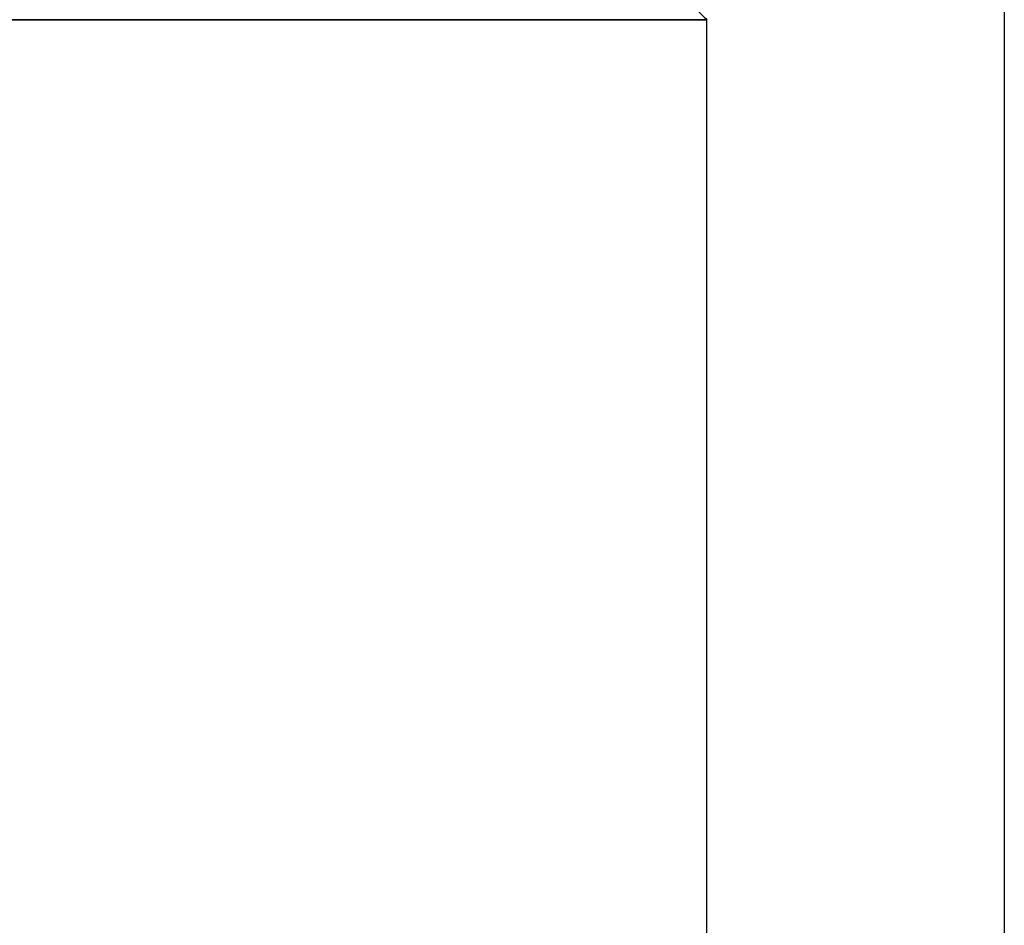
# Model space of a CAD drawing. Header units: centimetres. Extents: x -14.2 to 14.2, y -23.9 to 0.
# Tile 459 of 656: x -10.656 to -10.275, y -4.25 to -3.9. Entities that reach past the tile are written whole.
import ezdxf

# ---------------------------------------------------------------- set-up
doc = ezdxf.new("R2010")
doc.units = ezdxf.units.CM
doc.layers.add('Default', color=7, linetype='Continuous', true_color=0x000000)

msp = doc.modelspace()

# ---------------------------------------------------------------- linework, layer by layer
at = {"layer": 'Default', "extrusion": (0, 1, 0)}
for start, end in [(180, 360), (360, 180)]:
    msp.add_arc((11.4, 0, -3.9), 1.01, start, end, dxfattribs=at)
at = {"layer": 'Default'}
for points in [[(-10.275, -3.57), (-10.275, -4.5), (-10.275, -5.43)], [(-10.41572, -3.87428), (-10.40286, -3.88714), (-10.39, -3.9)], [(-10.39, -5.43), (-10.39, -4.665), (-10.39, -3.9)]]:
    msp.add_open_spline(points, degree=2, dxfattribs=at)

doc.saveas('drawing.dxf')
